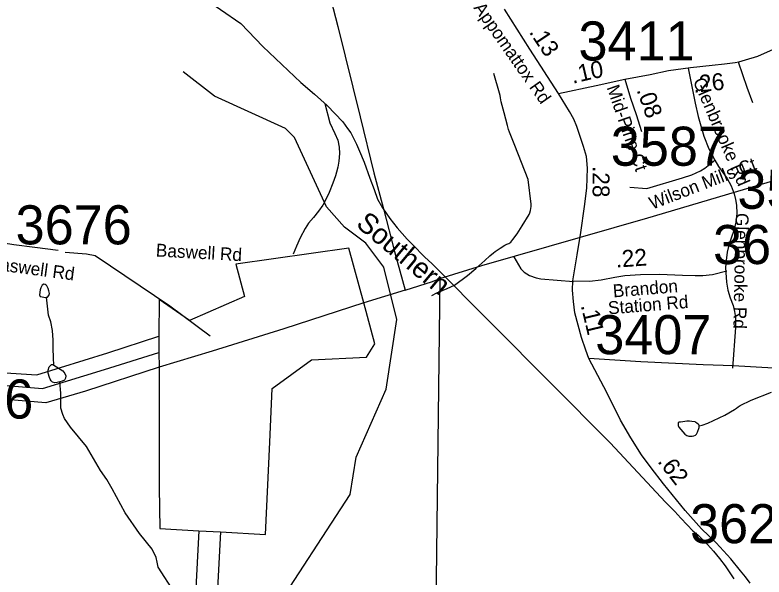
# Model space of a CAD drawing. Extents: x 1662474 to 1856135, y 779280 to 917889.
# Drawn here: x 1774997 to 1780521, y 797012 to 801155 of the extents above; entities that cross this region are included whole.
import ezdxf

# ---------------------------------------------------------------- set-up
doc = ezdxf.new("R2010")
doc.units = 0
for name, color, linetype in [('Cogo Default Point CELL', 7, 'Continuous'), ('Exist Hydrographic Misc Water Feature', 7, 'Continuous'), ('Exist Hydrographic Pond Under 1500 Sq Ft', 7, 'Continuous'), ('Exist Railroad Mainline', 7, 'Continuous'), ('Exist Railroad Mainline Label', 7, 'Continuous'), ('Exist Railroad Siding', 7, 'Continuous'), ('Exist Road Non-System Type 51', 7, 'Continuous'), ('Exist Road Non-System Type 51 Label', 7, 'Continuous'), ('Exist Road Secondary Mileage Tenths English Label', 7, 'Continuous'), ('Exist Road Secondary Type 51 Attributed', 7, 'Continuous'), ('Exist Road Secondary Type 51 Label', 7, 'Continuous'), ('Exist Utilities Electrical Transmission Line', 7, 'Continuous'), ('Prop DGN Element Guardrail', 7, 'Continuous')]:
    doc.layers.add(name, color=color, linetype=linetype)

msp = doc.modelspace()

# ---------------------------------------------------------------- linework, layer by layer
at = {"layer": 'Exist Hydrographic Misc Water Feature'}
for points in [[(1776607.3, 796214.3), (1776691.4, 796278.2), (1776886.4, 796727.2), (1777469.4, 797621.2), (1777513.5, 797896), (1777733.3, 798396.9), (1777813.5, 798910.7), (1777716.5, 799296.7), (1777584.4, 799473.3), (1777426.3, 799591.4), (1777294.5, 799741.8), (1777057.4, 800252), (1776991.4, 800319.1), (1776467.3, 800556.2), (1776236.4, 800734.8)], [(1778070.8, 799086.9), (1778107.1, 799106.7), (1778183.2, 799138.2), (1778237.5, 799163.9), (1778333.9, 799235.5), (1778396.2, 799287.3), (1778462.4, 799345.3), (1778498.7, 799379.2), (1778526.8, 799403.1), (1778536.9, 799411.1), (1778575, 799437.2), (1778609.1, 799459.1), (1778623.2, 799465.1), (1778639.2, 799471.1), (1778653.3, 799481.1), (1778669.3, 799499.1), (1778699.7, 799543.1), (1778738, 799601.1), (1778788.5, 799685.2), (1778794.4, 799697.2), (1778798.7, 799715.1), (1778802.8, 799743.1), (1778803, 799761.2), (1778782.1, 799941.7), (1778683.7, 800192.7), (1778644.3, 800291.2), (1778636.5, 800311.2), (1778628.7, 800339.4), (1778603.3, 800433.7), (1778581.8, 800515.8), (1778578.1, 800544), (1778574.2, 800562), (1778570.3, 800580), (1778527.4, 800724.5)], [(1775283.9, 798573.6), (1775280.4, 798627.7), (1775279, 798699.7), (1775279.4, 798757.8), (1775274.1, 798829.8), (1775260.6, 798893.9), (1775242.9, 798942.1), (1775228.2, 799074.2)], [(1776533.3, 796337.2), (1776052.1, 797085), (1776046.3, 797121.1), (1776038.5, 797155.1), (1776009, 797217.4), (1775914.1, 797332.2), (1775809.3, 797485.1), (1775714.5, 797661.9), (1775673.1, 797732.3), (1775627.8, 797796.6), (1775523, 797973.6), (1775406.1, 798116.6), (1775362.7, 798180.9), (1775349.1, 798211), (1775335.4, 798257.1), (1775335.6, 798303.1), (1775334.4, 798367.2), (1775327, 798451.3)], [(1780043.6, 798127.7), (1780063.5, 798131.6), (1780105.7, 798147.2), (1780232, 798206.4), (1780302.4, 798246), (1780316.5, 798257.8), (1780330.5, 798267.8), (1780344.6, 798277.7), (1780426.8, 798315.1), (1780575.3, 798376.1)]]:
    msp.add_lwpolyline(points, dxfattribs=at)
at = {"layer": 'Exist Hydrographic Pond Under 1500 Sq Ft'}
for points in [[(1775228.2, 799074.2), (1775236.2, 799076.1), (1775246.2, 799088.1), (1775250.3, 799102), (1775246.4, 799122.1), (1775240.7, 799140.2), (1775232.7, 799158.2), (1775226.9, 799164.3), (1775218.7, 799168.3), (1775208.9, 799170.4), (1775196.8, 799162.5), (1775186.5, 799144.6), (1775182.4, 799128.7), (1775176.3, 799092.6), (1775182, 799080.6), (1775196.2, 799076.5), (1775222, 799072.3), (1775228.2, 799074.2)], [(1775327, 798451.3), (1775306.9, 798445.4), (1775290.9, 798443.6), (1775272.9, 798447.7), (1775263, 798457.7), (1775255, 798471.9), (1775251.1, 798481.9), (1775241.5, 798516), (1775241.5, 798526), (1775241.7, 798538), (1775249.9, 798562), (1775257.9, 798571.9), (1775265.9, 798579.7), (1775275.9, 798579.7), (1775283.9, 798573.6)], [(1775283.9, 798573.6), (1775349.5, 798533.1), (1775363.5, 798513), (1775371.3, 798494.9), (1775369.2, 798477), (1775361, 798463), (1775345, 798457.1), (1775327, 798451.3)], [(1780043.6, 798127.7), (1780041.6, 798131.7), (1780037.7, 798135.7), (1780025.6, 798145.8), (1780017.6, 798151.9), (1780011.8, 798155.9), (1779988.9, 798158.7), (1779970.5, 798160.5), (1779964.5, 798160.6), (1779950.8, 798160), (1779922.9, 798156.2), (1779904.2, 798154.9), (1779893.7, 798153.9), (1779887.1, 798149.9), (1779887.1, 798145.9), (1779887.6, 798128.8), (1779889.6, 798122.7), (1779893.3, 798116.7), (1779921.2, 798082.5), (1779937.2, 798066.5), (1779950.9, 798056.3), (1779965.1, 798050.3), (1779977, 798050.1), (1779983.1, 798050.1), (1779991.1, 798050.1), (1780003, 798053.9), (1780015.1, 798057.9), (1780023.1, 798065.8), (1780031.1, 798079.8), (1780041.3, 798113.7), (1780043.6, 798127.7)]]:
    msp.add_lwpolyline(points, dxfattribs=at)
at = {"layer": 'Exist Railroad Mainline'}
msp.add_lwpolyline([(1776362.3, 801300.5), (1776661.9, 801093.1), (1776824.4, 800922.7), (1777104.4, 800656.8), (1777204.6, 800570.7), (1777298.7, 800489), (1777413.5, 800368.6), (1777449, 800319.3), (1777473.9, 800286.1), (1777516, 800202.1), (1777538.6, 800150.3), (1777571, 800069.5), (1777613, 799953.2), (1777645.4, 799869.1), (1777671, 799798.4), (1777707.8, 799734.3), (1777760, 799654.8), (1777816, 799585.1), (1777888.8, 799503.8), (1777931, 799460.6), (1778017.8, 799372.2), (1778074.3, 799321.1), (1779386.7, 798000.4), (1779794.8, 797565.3), (1779863.1, 797494.2), (1779908.3, 797446.9), (1779955.1, 797396.6), (1779995.9, 797354), (1780033.8, 797320.2), (1780062, 797293.3), (1780104.3, 797251.1), (1780148, 797201.7), (1780193.4, 797149.1), (1780234, 797094.6), (1780298.9, 796998.8)], dxfattribs=at)
at = {"layer": 'Exist Railroad Siding'}
msp.add_lwpolyline([(1777282.9, 800502.7), (1777318.1, 800360.6), (1777356.6, 800282.7), (1777376.5, 800231.4), (1777387, 800181), (1777389.3, 800133), (1777385.9, 800078.3), (1777377.8, 800034.2), (1777368.1, 799995.9), (1777360.4, 799968.9), (1777340.6, 799914.8), (1777312.9, 799846.4), (1777289.2, 799794.4), (1777266.7, 799752.2), (1777235.9, 799708.2), (1777198.2, 799661.7), (1777162.3, 799621.7), (1777136.8, 799581.5), (1777101, 799513.3), (1777073.5, 799451.2), (1777048, 799393)], dxfattribs=at)
at = {"layer": 'Exist Road Non-System Type 51'}
for points in [[(1780330.6, 800810.4), (1780393.4, 800622.2), (1780434.6, 800510.2)], [(1779961.6, 800764.2), (1780013.4, 800504.2), (1780036, 800406.8), (1780076.6, 800262.4), (1780113.4, 800169.5), (1780157.2, 800086)], [(1779531.8, 799887.1), (1779655.4, 799876.1), (1779918.9, 799953.8), (1779987.4, 799977.4), (1780052.8, 800006.5), (1780083.5, 800025.4), (1780157.2, 800086)], [(1780157.2, 800086), (1780185.4, 800038.2), (1780248.4, 799949.9), (1780278.2, 799895), (1780300.5, 799836.2), (1780310.8, 799795.5), (1780317.1, 799754.2), (1780319.6, 799691.2), (1780313.4, 799629.1), (1780298.6, 799567.7), (1780264.6, 799468.5), (1780249.4, 799407.4), (1780237.9, 799326.2), (1780235.6, 799288.4), (1780238.1, 799256.9)], [(1775367.2, 799407.9), (1775524.8, 799395), (1775589.1, 799381.6), (1776138.1, 799011.8), (1776435.2, 798790.5)], [(1778675.6, 799371.6), (1778726.2, 799283.2), (1778752, 799258.8), (1778789.9, 799234.9), (1778840.8, 799217), (1778873.8, 799210.8), (1779114.8, 799190.2)], [(1780238.1, 799256.9), (1780243.9, 799185.8), (1780254.9, 799127), (1780271.1, 799069), (1780292.6, 799013.6), (1780303.6, 798970.4), (1780310, 798925.7), (1780310, 798851.2), (1780287.9, 798550.7)]]:
    msp.add_lwpolyline(points, dxfattribs=at)
at = {"layer": 'Exist Road Secondary Type 51 Attributed'}
for points in [[(1779003.9, 800575.7), (1778794.4, 800902), (1778605.7, 801198.1)], [(1779493, 800682.1), (1779681, 800717), (1779816.5, 800746.1), (1779978.6, 800767.5), (1780139.2, 800784.2), (1780230.4, 800794.1), (1780308.6, 800805.6), (1780335.7, 800809.7), (1780384.7, 800825.4), (1780474.4, 800852.5), (1780591.1, 800903.6), (1780714.1, 800969.2), (1780813.7, 801013.6)], [(1779003.9, 800575.7), (1779282.2, 800634.1), (1779493, 800682.1)], [(1779493, 800682.1), (1779535.3, 800541.1), (1779577.7, 800421.2), (1779617.6, 800296.7)], [(1779111.9, 799194.8), (1779143, 799386.4), (1779170.9, 799550.9), (1779196.2, 799743.3), (1779214, 799877.7), (1779218.7, 800026.4), (1779210.3, 800110.9), (1779189.5, 800185.8), (1779139.4, 800332.8), (1779118.6, 800386), (1779087.3, 800443.3), (1779003.9, 800575.7)], [(1774449.2, 799541.2), (1774833.6, 799488.4), (1774988, 799462.1), (1775142.5, 799443.2), (1775315.7, 799420.7)], [(1779111.9, 799194.8), (1779233.1, 799192.4), (1779320, 799203.6), (1779420.9, 799223.2), (1779493.8, 799234.4), (1779608.8, 799242.8), (1779749, 799245.6), (1779920, 799237.2), (1780012.6, 799234.4), (1780068.6, 799234.4), (1780141.5, 799242.8), (1780246.3, 799269.2)], [(1779229.3, 798623.8), (1779206, 798683.4), (1779174.1, 798777.9), (1779125.5, 798959.8), (1779115.1, 799042.7), (1779108.9, 799125.6), (1779111.9, 799194.8)], [(1780590.2, 798550.6), (1780293.5, 798570.2), (1780072, 798575.8), (1779612.4, 798597.7), (1779229.3, 798623.8)], [(1780418.3, 796968.1), (1780384.8, 797014.4), (1780346.9, 797058.8), (1780275.5, 797145.2), (1780168.6, 797263.9), (1780058.5, 797366.5), (1779940.3, 797503.4), (1779779.3, 797699.2), (1779688, 797817.3), (1779618.2, 797913.9), (1779537.7, 798037.3), (1779462.5, 798168.8), (1779360.5, 798372.7), (1779229.3, 798623.8)]]:
    msp.add_lwpolyline(points, dxfattribs=at)
at = {"layer": 'Exist Utilities Electrical Transmission Line'}
for p, q in [((1777873, 799127.7), (1777569.4, 799034.1)), ((1776057.6, 798787.9), (1776058.4, 798667.7)), ((1776058.4, 798667.7), (1776060.8, 798558.1)), ((1776352, 797353.1), (1776512, 797345.9))]:
    msp.add_line(p, q, dxfattribs=at)
for points in [[(1776405.6, 804855.2), (1776520, 804459.6), (1776632.8, 804016.2), (1776747, 803564.5), (1776855.7, 803116.9), (1776986.8, 802609.8), (1777097.3, 802166.4), (1777238.6, 801612.8), (1777377.9, 801069.7), (1777541.5, 800404.3), (1777644.1, 799990.7), (1777715.5, 799725), (1777795.4, 799411.2), (1777873, 799127.7)], [(1778129.7, 799211.7), (1778440.5, 799307.5), (1779663.4, 799658.7), (1781074.7, 800077), (1783574.2, 800809.3), (1784558.5, 801100.4), (1785268.2, 801299.3), (1785384.5, 801334.3), (1785438.6, 801348), (1785496.7, 801365.5), (1785577.1, 801397), (1785809.4, 801459.6), (1785887.5, 801488.8), (1785964, 801508.3), (1786038, 801531.7), (1786499, 801670.7), (1788546.2, 802304.1), (1788546.2, 802302.2), (1791056, 803056.2), (1794269.2, 804233.7), (1794519.5, 804326.7)], [(1767535.9, 803503), (1767619.2, 802937.1), (1767723.7, 802201.4), (1767811.1, 801625.9), (1767921.4, 800854.3), (1768007.1, 800258.8), (1768102.7, 799601.1), (1768200.7, 798951.5), (1768840.7, 798899.1), (1769437.1, 798852.1), (1769851, 798818.4), (1770417.2, 798771.5), (1770895.2, 798729.9), (1771447.3, 798683.2), (1771979.6, 798647.7), (1772533.8, 798606.9), (1772997.9, 798573.2), (1773413.7, 798539.4), (1773920, 798500.2), (1774441.7, 798461.1), (1774993.9, 798418.3), (1775200, 798401.3), (1775657, 798541.7), (1776058.4, 798667.7)], [(1777569.4, 799034.1), (1777459.1, 799435.5), (1776626, 799317.2), (1776689.5, 799081.2), (1776284.7, 798903), (1776059.8, 799058), (1776057.6, 798787.9)], [(1777873, 799127.7), (1778075.4, 799191), (1778129.7, 799211.7)], [(1778129.7, 799211.7), (1778069.5, 794174.5), (1778059.2, 792317.3), (1778056.5, 791410.5), (1778057.8, 790023.4), (1778053.5, 788648.6), (1778047.9, 788184.3), (1778046.5, 787726.1), (1778040.8, 787269.7), (1778044.3, 787201.7), (1778040, 787151.5), (1778039.7, 787117.4), (1778051.6, 787091.6), (1778061.1, 787057.2), (1778089.1, 787031.1), (1778150.8, 786998.6), (1780139.3, 786247.6)], [(1777569.4, 799034.1), (1776979, 798841), (1776450.1, 798676.2), (1776060.8, 798558.1)], [(1776512, 797345.9), (1776843.7, 797325.7), (1776876, 798006.1), (1776893.6, 798402.3), (1777184.1, 798613.9), (1777587.8, 798632), (1777651.5, 798730.5), (1777569.4, 799034.1)], [(1776060.8, 798558.1), (1775516, 798383), (1775224.8, 798295.1), (1774786.7, 798332.9), (1774250.6, 798374), (1773790.6, 798413.6), (1773316.1, 798453.1), (1772846.2, 798490.6), (1772334, 798531.9), (1771934, 798565.6), (1771457.9, 798605.2), (1770959.8, 798644.5), (1770543.6, 798676), (1770109.7, 798711.7), (1769331.5, 798777.5), (1769045.5, 798800), (1768831.5, 798816.9), (1768191.2, 798867.3), (1767751.1, 798902.9), (1767256.9, 798942.5)], [(1774463.5, 798547.3), (1775157.5, 798502.9), (1775682.2, 798663.9), (1776057.6, 798787.9)], [(1776060.8, 798558.1), (1776059.1, 798169.8), (1776060.1, 797671.9), (1776063.8, 797369.8), (1776352, 797353.1)], [(1776352, 797353.1), (1776328.6, 796882.9), (1776304, 796316.9), (1776273.5, 795724.5), (1776248.7, 795198.2), (1776223.9, 794640), (1776204.7, 794197.7), (1776183.5, 793703.5), (1776157.2, 793059.4), (1776132.7, 792501.3), (1776113.4, 792018.8), (1776095.8, 791606.6), (1776058.6, 791152.1), (1776015.5, 790678.1), (1775977.7, 790269.9), (1775765.2, 789684.4), (1775564.6, 789099.3), (1775427.3, 788694.5), (1775287.7, 788295.6), (1775152.1, 787878.9), (1775008.7, 787445.9), (1774717.3, 786536.3)], [(1776512, 797345.9), (1776470.5, 796549.9), (1776442, 795957.3), (1776413.6, 795367.1), (1776378, 794586.7), (1776348, 793920.7), (1776324.8, 793472.2), (1776301.7, 792968.2), (1776275.1, 792431.7), (1776244.8, 791767.7), (1776220.1, 791229.3), (1776198.8, 790747.2), (1776182.5, 790446.9), (1776174.9, 790396.8), (1776171.1, 790371), (1776167.3, 790344.8), (1776043.3, 789978.1), (1775892.4, 789517.1), (1775730.9, 789033.9), (1775589.6, 788605.5), (1775438.5, 788148.4), (1775245.8, 787579.3), (1775061.2, 787054), (1774894.9, 786525.1)]]:
    msp.add_lwpolyline(points, dxfattribs=at)

# ---------------------------------------------------------------- texts
at = {"layer": 'Cogo Default Point CELL'}
for s, p in [('3411', (1779152.4, 800819.7)), ('3587', (1779390.6, 800043.8)), ('3564', (1780324.8, 799726.6)), ('3676', (1775001.1, 799464.2)), ('3687', (1780144.8, 799319)), ('3407', (1779276.2, 798654.7)), ('3406', (1774274.8, 798180.2)), ('3621', (1779975.3, 797261.5))]:
    msp.add_text(s, height=288, dxfattribs=at).set_placement(p)
at = {"layer": 'Exist Railroad Mainline Label'}
msp.add_text('Southern', height=150, rotation=320.1967, dxfattribs=at).set_placement((1777504.1, 799602.4))
at = {"layer": 'Exist Road Non-System Type 51 Label'}
for s, rotation, p in [('Glenbrooke Rd', 293.319, (1779994.3, 800669)), ('Wilson Mills Ct', 21.1663, (1779696, 799719.1)), ('Glenbrooke Rd', 268.7578, (1780312.5, 799696.6)), ('Baswell Rd', 356.8178, (1776033.7, 799375.4))]:
    msp.add_text(s, height=95, rotation=rotation, dxfattribs=at).set_placement(p)
at = {"layer": 'Exist Road Secondary Mileage Tenths English Label'}
for s, rotation, p in [('.13', 303.8916, (1778784.4, 801028.7)), ('1', 13.2325, (1779164.5, 800661)), ('0', 8.4567, (1779250.2, 800683.8)), ('.', 15.6068, (1779110.5, 800646.5)), ('.28', 270, (1779256.7, 800042.2)), ('.11', 283.3756, (1779168.7, 799013.3))]:
    msp.add_text(s, height=125, rotation=rotation, dxfattribs=at).set_placement(p)
at = {"layer": 'Exist Road Secondary Type 51 Label'}
for s, rotation, p in [('Appomattox Rd', 305.0508, (1778375.1, 801207.4)), ('Mid-Pine Ct', 289.0833, (1779359, 800621.2)), ('Baswell Rd', 352.3691, (1774799.7, 799282.6)), ('Brandon ', 4.6284, (1779409.9, 799073.2)), ('Station Rd', 4.6284, (1779374.3, 798948))]:
    msp.add_text(s, height=95, rotation=rotation, dxfattribs=at).set_placement(p)
at = {"layer": 'Prop DGN Element Guardrail'}
for s, rotation, p in [('.26', 5.9315, (1780002.3, 800581.5)), ('.08', 289.4489, (1779579.9, 800602.5)), ('.22', 4.1831, (1779430, 799292.4)), ('.62', 307.708, (1779731.5, 797863.2))]:
    msp.add_text(s, height=125, rotation=rotation, dxfattribs=at).set_placement(p)

doc.saveas('drawing.dxf')
